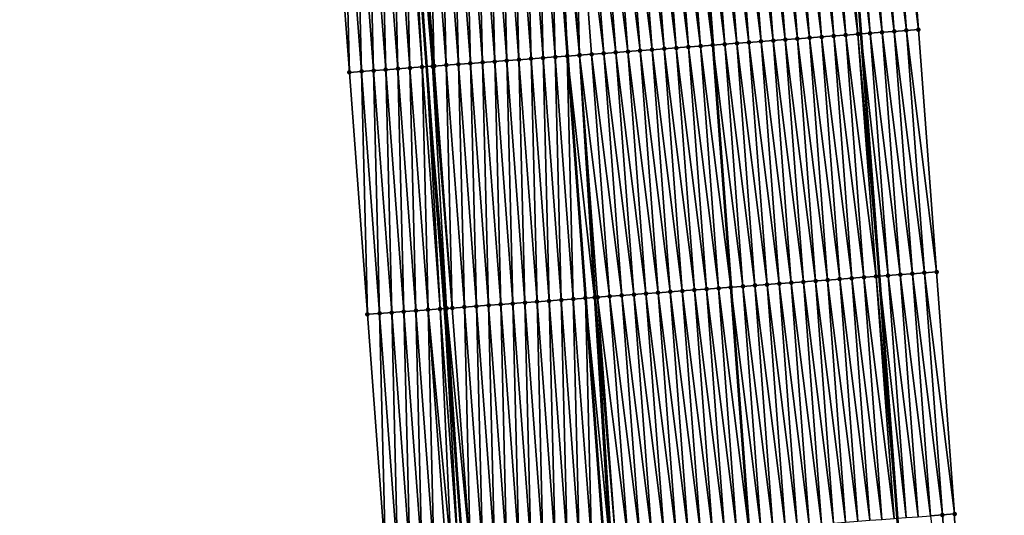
# Model space of a CAD drawing. Header units: feet. Extents: x 2010743 to 2022806, y 818705 to 837694.
# Tile 459 of 531: x 2011337 to 2011418, y 834993 to 835034. Entities that reach past the tile are written whole.
import ezdxf

# ---------------------------------------------------------------- set-up
doc = ezdxf.new("R2010")
doc.units = ezdxf.units.FT
doc.header["$MEASUREMENT"] = 0
for name, color, linetype, lineweight in [('EP_Travel Lane', 172, 'Continuous', 53), ('Road Shots', 141, 'Continuous', 100), ('STRIPING', 60, 'Continuous', 53)]:
    doc.layers.add(name, color=color, linetype=linetype, lineweight=lineweight)
doc.layers.add('I-77-MM17-21_NB-Surface-Border', color=7, linetype='Continuous')
doc.layers.add('I-77-MM17-21_NB-Surface-TIN', color=7, linetype='Continuous')

msp = doc.modelspace()

# ---------------------------------------------------------------- linework, layer by layer
at = {"layer": 'EP_Travel Lane'}
for points in [[(2011379.312, 835372.214, 318.371), (2011381.056, 835352.225, 318.031), (2011382.767, 835332.301, 317.694), (2011384.479, 835312.378, 317.312), (2011386.19, 835292.454, 316.967), (2011387.882, 835272.486, 316.613), (2011389.546, 835252.558, 316.264), (2011391.209, 835232.631, 315.902), (2011392.873, 835212.703, 315.569), (2011394.511, 835192.678, 315.213), (2011396.105, 835172.745, 314.846), (2011397.698, 835152.812, 314.476), (2011399.292, 835132.879, 314.135), (2011400.636, 835112.865, 313.791), (2011402.157, 835092.926, 313.419), (2011403.665, 835072.96, 313.042), (2011405.164, 835053.02, 312.71), (2011406.664, 835033.079, 312.361), (2011408.155, 835013.121, 312.006), (2011409.641, 834993.18, 311.649), (2011411.127, 834973.239, 311.263), (2011412.568, 834953.201, 310.905), (2011413.972, 834933.254, 310.525), (2011415.376, 834913.306, 310.196)], [(2011343.471, 835369.036, 318.673), (2011345.202, 835349.156, 318.333), (2011346.905, 835329.233, 317.953), (2011348.607, 835309.308, 317.598), (2011350.309, 835289.384, 317.24), (2011351.991, 835269.485, 316.885), (2011353.655, 835249.557, 316.548), (2011355.318, 835229.63, 316.166), (2011356.982, 835209.702, 315.817), (2011358.606, 835189.83, 315.464), (2011360.193, 835169.896, 315.119), (2011361.781, 835149.962, 314.759), (2011363.368, 835130.029, 314.388), (2011364.863, 835110.128, 314.021), (2011366.386, 835090.189, 313.681), (2011367.893, 835070.265, 313.337), (2011369.392, 835050.324, 312.984), (2011370.892, 835030.384, 312.62), (2011372.381, 835010.453, 312.287), (2011373.864, 834990.511, 311.941), (2011375.348, 834970.57, 311.56), (2011376.748, 834950.679, 311.193), (2011378.111, 834930.729, 310.823), (2011379.473, 834910.778, 310.478)]]:
    msp.add_polyline3d(points, dxfattribs=at)
at = {"layer": 'I-77-MM17-21_NB-Surface-Border', "color": 3, "linetype": 'Continuous', "lineweight": -3}
for points in [[(2011373.638, 834910.372, 310.299), (2011371.915, 834930.297, 310.642), (2011370.068, 834950.213, 310.995), (2011368.994, 834970.1, 311.378), (2011367.509, 834990.041, 311.738), (2011366.025, 835009.983, 312.086), (2011364.536, 835029.909, 312.431), (2011363.037, 835049.85, 312.781), (2011360.998, 835069.75, 313.11), (2011360.425, 835089.737, 313.503), (2011358.792, 835109.668, 313.849), (2011357.502, 835129.568, 314.203), (2011355.591, 835149.476, 314.562), (2011353.715, 835169.387, 314.903), (2011352.345, 835189.337, 315.276), (2011350.727, 835209.183, 315.635), (2011349.064, 835229.111, 315.98), (2011347.4, 835249.038, 316.356), (2011345.736, 835268.966, 316.708), (2011344.055, 835288.853, 317.055), (2011342.09, 835308.755, 317.397), (2011340.966, 835328.728, 317.775), (2011339.235, 835348.65, 318.143), (2011337.381, 835368.501, 318.484)], [(2011400.361, 835153.025, 314.383), (2011401.94, 835133.09, 314.039), (2011404.375, 835113.153, 313.643), (2011405.897, 835093.215, 313.262), (2011407.407, 835073.244, 312.898), (2011409.904, 835053.379, 312.512), (2011411.404, 835033.439, 312.17), (2011412.895, 835013.477, 311.815), (2011414.379, 834993.535, 311.467), (2011414.867, 834973.519, 311.119), (2011416.305, 834953.467, 310.75), (2011416.709, 834933.448, 310.428), (2011417.113, 834913.429, 310.133), (2011418.473, 834893.391, 309.778)]]:
    msp.add_polyline3d(points, dxfattribs=at)
at = {"layer": 'I-77-MM17-21_NB-Surface-TIN', "color": 128, "linetype": 'Continuous', "lineweight": -3}
for points in [[(2011402.429, 835032.759, 312.458), (2011400.93, 835052.699, 312.807), (2011399.933, 835052.624, 312.818)], [(2011403.426, 835032.834, 312.444), (2011401.927, 835052.775, 312.79), (2011400.93, 835052.699, 312.807)], [(2011402.429, 835032.759, 312.458), (2011403.426, 835032.834, 312.444), (2011400.93, 835052.699, 312.807)], [(2011404.424, 835032.909, 312.428), (2011402.924, 835052.85, 312.772), (2011401.927, 835052.775, 312.79)], [(2011403.426, 835032.834, 312.444), (2011404.424, 835032.909, 312.428), (2011401.927, 835052.775, 312.79)], [(2011405.421, 835032.985, 312.407), (2011403.921, 835052.925, 312.753), (2011402.924, 835052.85, 312.772)], [(2011404.424, 835032.909, 312.428), (2011405.421, 835032.985, 312.407), (2011402.924, 835052.85, 312.772)], [(2011406.418, 835033.06, 312.372), (2011404.918, 835053.001, 312.721), (2011403.921, 835052.925, 312.753)], [(2011405.421, 835032.985, 312.407), (2011406.418, 835033.06, 312.372), (2011403.921, 835052.925, 312.753)], [(2011404.918, 835053.001, 312.721), (2011406.664, 835033.079, 312.361), (2011405.164, 835053.02, 312.71)], [(2011406.418, 835033.06, 312.372), (2011406.664, 835033.079, 312.361), (2011404.918, 835053.001, 312.721)], [(2011407.415, 835033.136, 312.327), (2011405.915, 835053.077, 312.675), (2011405.164, 835053.02, 312.71)], [(2011407.415, 835033.136, 312.327), (2011405.164, 835053.02, 312.71), (2011406.664, 835033.079, 312.361)], [(2011408.412, 835033.211, 312.298), (2011406.913, 835053.152, 312.653), (2011405.915, 835053.077, 312.675)], [(2011407.415, 835033.136, 312.327), (2011408.412, 835033.211, 312.298), (2011405.915, 835053.077, 312.675)], [(2011409.409, 835033.287, 312.253), (2011407.91, 835053.228, 312.6), (2011406.913, 835053.152, 312.653)], [(2011408.412, 835033.211, 312.298), (2011409.409, 835033.287, 312.253), (2011406.913, 835053.152, 312.653)], [(2011410.406, 835033.363, 312.214), (2011408.907, 835053.304, 312.554), (2011407.91, 835053.228, 312.6)], [(2011409.409, 835033.287, 312.253), (2011410.406, 835033.363, 312.214), (2011407.91, 835053.228, 312.6)], [(2011411.404, 835033.439, 312.17), (2011409.904, 835053.379, 312.512), (2011408.907, 835053.304, 312.554)], [(2011410.406, 835033.363, 312.214), (2011411.404, 835033.439, 312.17), (2011408.907, 835053.304, 312.554)], [(2011391.461, 835031.931, 312.636), (2011389.961, 835051.871, 312.992), (2011388.964, 835051.796, 313.01)], [(2011392.458, 835032.006, 312.624), (2011390.958, 835051.947, 312.975), (2011389.961, 835051.871, 312.992)], [(2011391.461, 835031.931, 312.636), (2011392.458, 835032.006, 312.624), (2011389.961, 835051.871, 312.992)], [(2011393.455, 835032.081, 312.613), (2011391.955, 835052.022, 312.965), (2011390.958, 835051.947, 312.975)], [(2011392.458, 835032.006, 312.624), (2011393.455, 835032.081, 312.613), (2011390.958, 835051.947, 312.975)], [(2011394.452, 835032.156, 312.595), (2011392.952, 835052.097, 312.948), (2011391.955, 835052.022, 312.965)], [(2011393.455, 835032.081, 312.613), (2011394.452, 835032.156, 312.595), (2011391.955, 835052.022, 312.965)], [(2011392.952, 835052.097, 312.948), (2011394.467, 835032.157, 312.594), (2011392.968, 835052.098, 312.948)], [(2011394.452, 835032.156, 312.595), (2011394.467, 835032.157, 312.594), (2011392.952, 835052.097, 312.948)], [(2011395.449, 835032.232, 312.581), (2011393.95, 835052.172, 312.929), (2011392.968, 835052.098, 312.948)], [(2011395.449, 835032.232, 312.581), (2011392.968, 835052.098, 312.948), (2011394.467, 835032.157, 312.594)], [(2011396.446, 835032.307, 312.547), (2011394.947, 835052.248, 312.9), (2011393.95, 835052.172, 312.929)], [(2011395.449, 835032.232, 312.581), (2011396.446, 835032.307, 312.547), (2011393.95, 835052.172, 312.929)], [(2011397.443, 835032.383, 312.523), (2011395.944, 835052.323, 312.88), (2011394.947, 835052.248, 312.9)], [(2011396.446, 835032.307, 312.547), (2011397.443, 835032.383, 312.523), (2011394.947, 835052.248, 312.9)], [(2011398.441, 835032.458, 312.512), (2011396.941, 835052.398, 312.863), (2011395.944, 835052.323, 312.88)], [(2011397.443, 835032.383, 312.523), (2011398.441, 835032.458, 312.512), (2011395.944, 835052.323, 312.88)], [(2011399.438, 835032.533, 312.496), (2011397.938, 835052.474, 312.843), (2011396.941, 835052.398, 312.863)], [(2011398.441, 835032.458, 312.512), (2011399.438, 835032.533, 312.496), (2011396.941, 835052.398, 312.863)], [(2011400.435, 835032.608, 312.484), (2011398.935, 835052.549, 312.832), (2011397.938, 835052.474, 312.843)], [(2011399.438, 835032.533, 312.496), (2011400.435, 835032.608, 312.484), (2011397.938, 835052.474, 312.843)], [(2011401.432, 835032.684, 312.468), (2011399.933, 835052.624, 312.818), (2011398.935, 835052.549, 312.832)], [(2011400.435, 835032.608, 312.484), (2011401.432, 835032.684, 312.468), (2011398.935, 835052.549, 312.832)], [(2011401.432, 835032.684, 312.468), (2011402.429, 835032.759, 312.458), (2011399.933, 835052.624, 312.818)], [(2011379.494, 835031.029, 312.727), (2011378.992, 835051.044, 313.106), (2011377.995, 835050.97, 313.091)], [(2011380.492, 835031.104, 312.742), (2011379.989, 835051.119, 313.124), (2011378.992, 835051.044, 313.106)], [(2011379.494, 835031.029, 312.727), (2011380.492, 835031.104, 312.742), (2011378.992, 835051.044, 313.106)], [(2011381.489, 835031.179, 312.762), (2011380.986, 835051.194, 313.132), (2011379.989, 835051.119, 313.124)], [(2011380.492, 835031.104, 312.742), (2011381.489, 835031.179, 312.762), (2011379.989, 835051.119, 313.124)], [(2011381.617, 835051.241, 313.136), (2011380.986, 835051.194, 313.132), (2011382.486, 835031.253, 312.776)], [(2011382.481, 835031.253, 312.776), (2011382.486, 835031.253, 312.776), (2011380.986, 835051.194, 313.132)], [(2011381.489, 835031.179, 312.762), (2011382.481, 835031.253, 312.776), (2011380.986, 835051.194, 313.132)], [(2011383.483, 835031.328, 312.775), (2011381.659, 835051.244, 313.136), (2011381.617, 835051.241, 313.136)], [(2011383.483, 835031.328, 312.775), (2011381.617, 835051.241, 313.136), (2011382.486, 835031.253, 312.776)], [(2011383.483, 835031.328, 312.775), (2011381.984, 835051.269, 313.133), (2011381.659, 835051.244, 313.136)], [(2011383.498, 835031.329, 312.775), (2011382.981, 835051.344, 313.121), (2011381.984, 835051.269, 313.133)], [(2011383.483, 835031.328, 312.775), (2011383.498, 835031.329, 312.775), (2011381.984, 835051.269, 313.133)], [(2011385.478, 835031.479, 312.742), (2011383.978, 835051.419, 313.103), (2011382.981, 835051.344, 313.121)], [(2011383.498, 835031.329, 312.775), (2011384.48, 835031.404, 312.761), (2011382.981, 835051.344, 313.121)], [(2011384.48, 835031.404, 312.761), (2011385.478, 835031.479, 312.742), (2011382.981, 835051.344, 313.121)], [(2011386.475, 835031.554, 312.721), (2011384.975, 835051.495, 313.083), (2011383.978, 835051.419, 313.103)], [(2011385.478, 835031.479, 312.742), (2011386.475, 835031.554, 312.721), (2011383.978, 835051.419, 313.103)], [(2011387.472, 835031.63, 312.703), (2011385.972, 835051.57, 313.066), (2011384.975, 835051.495, 313.083)], [(2011386.475, 835031.554, 312.721), (2011387.472, 835031.63, 312.703), (2011384.975, 835051.495, 313.083)], [(2011388.469, 835031.705, 312.686), (2011386.969, 835051.645, 313.05), (2011385.972, 835051.57, 313.066)], [(2011387.472, 835031.63, 312.703), (2011388.469, 835031.705, 312.686), (2011385.972, 835051.57, 313.066)], [(2011389.466, 835031.78, 312.669), (2011387.967, 835051.721, 313.03), (2011386.969, 835051.645, 313.05)], [(2011388.469, 835031.705, 312.686), (2011389.466, 835031.78, 312.669), (2011386.969, 835051.645, 313.05)], [(2011390.463, 835031.855, 312.652), (2011388.964, 835051.796, 313.01), (2011387.967, 835051.721, 313.03)], [(2011389.466, 835031.78, 312.669), (2011390.463, 835031.855, 312.652), (2011387.967, 835051.721, 313.03)], [(2011390.463, 835031.855, 312.652), (2011391.461, 835031.931, 312.636), (2011388.964, 835051.796, 313.01)], [(2011368.525, 835030.207, 312.55), (2011368.023, 835050.222, 312.947), (2011367.026, 835050.148, 312.919)], [(2011369.522, 835030.282, 312.576), (2011369.02, 835050.297, 312.982), (2011368.023, 835050.222, 312.947)], [(2011368.525, 835030.207, 312.55), (2011369.522, 835030.282, 312.576), (2011368.023, 835050.222, 312.947)], [(2011370.52, 835030.356, 312.616), (2011369.392, 835050.324, 312.984), (2011369.02, 835050.297, 312.982)], [(2011369.522, 835030.282, 312.576), (2011370.52, 835030.356, 312.616), (2011369.02, 835050.297, 312.982)], [(2011369.7, 835050.348, 312.986), (2011369.392, 835050.324, 312.984), (2011370.892, 835030.384, 312.62)], [(2011370.52, 835030.356, 312.616), (2011370.892, 835030.384, 312.62), (2011369.392, 835050.324, 312.984)], [(2011371.392, 835030.422, 312.626), (2011370.017, 835050.371, 312.997), (2011369.7, 835050.348, 312.986)], [(2011371.392, 835030.422, 312.626), (2011369.7, 835050.348, 312.986), (2011370.892, 835030.384, 312.62)], [(2011371.517, 835030.431, 312.632), (2011371.014, 835050.446, 313.015), (2011370.017, 835050.371, 312.997)], [(2011371.392, 835030.422, 312.626), (2011371.517, 835030.431, 312.632), (2011370.017, 835050.371, 312.997)], [(2011372.514, 835030.505, 312.655), (2011372.012, 835050.521, 313.029), (2011371.014, 835050.446, 313.015)], [(2011371.517, 835030.431, 312.632), (2011372.514, 835030.505, 312.655), (2011371.014, 835050.446, 313.015)], [(2011373.511, 835030.58, 312.671), (2011373.009, 835050.595, 313.041), (2011372.012, 835050.521, 313.029)], [(2011372.514, 835030.505, 312.655), (2011373.511, 835030.58, 312.671), (2011372.012, 835050.521, 313.029)], [(2011374.508, 835030.655, 312.681), (2011374.006, 835050.67, 313.051), (2011373.009, 835050.595, 313.041)], [(2011373.511, 835030.58, 312.671), (2011374.508, 835030.655, 312.681), (2011373.009, 835050.595, 313.041)], [(2011375.506, 835030.73, 312.692), (2011375.003, 835050.745, 313.057), (2011374.006, 835050.67, 313.051)], [(2011374.508, 835030.655, 312.681), (2011375.506, 835030.73, 312.692), (2011374.006, 835050.67, 313.051)], [(2011376.503, 835030.805, 312.7), (2011376, 835050.82, 313.07), (2011375.003, 835050.745, 313.057)], [(2011375.506, 835030.73, 312.692), (2011376.503, 835030.805, 312.7), (2011375.003, 835050.745, 313.057)], [(2011377.5, 835030.88, 312.708), (2011376.998, 835050.895, 313.077), (2011376, 835050.82, 313.07)], [(2011376.503, 835030.805, 312.7), (2011377.5, 835030.88, 312.708), (2011376, 835050.82, 313.07)], [(2011378.497, 835030.954, 312.716), (2011377.995, 835050.97, 313.091), (2011376.998, 835050.895, 313.077)], [(2011377.5, 835030.88, 312.708), (2011378.497, 835030.954, 312.716), (2011376.998, 835050.895, 313.077)], [(2011378.497, 835030.954, 312.716), (2011379.494, 835031.029, 312.727), (2011377.995, 835050.97, 313.091)], [(2011364.536, 835029.909, 312.431), (2011364.034, 835049.924, 312.819), (2011363.037, 835049.85, 312.781)], [(2011365.534, 835029.984, 312.467), (2011365.031, 835049.999, 312.853), (2011364.034, 835049.924, 312.819)], [(2011364.536, 835029.909, 312.431), (2011365.534, 835029.984, 312.467), (2011364.034, 835049.924, 312.819)], [(2011366.531, 835030.058, 312.499), (2011366.028, 835050.073, 312.889), (2011365.031, 835049.999, 312.853)], [(2011365.534, 835029.984, 312.467), (2011366.531, 835030.058, 312.499), (2011365.031, 835049.999, 312.853)], [(2011367.528, 835030.133, 312.533), (2011367.026, 835050.148, 312.919), (2011366.028, 835050.073, 312.889)], [(2011366.531, 835030.058, 312.499), (2011367.528, 835030.133, 312.533), (2011366.028, 835050.073, 312.889)], [(2011367.528, 835030.133, 312.533), (2011368.525, 835030.207, 312.55), (2011367.026, 835050.148, 312.919)], [(2011409.903, 835013.252, 311.945), (2011408.412, 835033.211, 312.298), (2011407.415, 835033.136, 312.327)], [(2011410.9, 835013.327, 311.9), (2011409.409, 835033.287, 312.253), (2011408.412, 835033.211, 312.298)], [(2011409.903, 835013.252, 311.945), (2011410.9, 835013.327, 311.9), (2011408.412, 835033.211, 312.298)], [(2011411.898, 835013.402, 311.858), (2011410.406, 835033.363, 312.214), (2011409.409, 835033.287, 312.253)], [(2011410.9, 835013.327, 311.9), (2011411.898, 835013.402, 311.858), (2011409.409, 835033.287, 312.253)], [(2011412.895, 835013.477, 311.815), (2011411.404, 835033.439, 312.17), (2011410.406, 835033.363, 312.214)], [(2011411.898, 835013.402, 311.858), (2011412.895, 835013.477, 311.815), (2011410.406, 835033.363, 312.214)], [(2011398.934, 835012.432, 312.171), (2011397.443, 835032.383, 312.523), (2011396.446, 835032.307, 312.547)], [(2011399.931, 835012.506, 312.155), (2011398.441, 835032.458, 312.512), (2011397.443, 835032.383, 312.523)], [(2011398.934, 835012.432, 312.171), (2011399.931, 835012.506, 312.155), (2011397.443, 835032.383, 312.523)], [(2011400.928, 835012.581, 312.14), (2011399.438, 835032.533, 312.496), (2011398.441, 835032.458, 312.512)], [(2011399.931, 835012.506, 312.155), (2011400.928, 835012.581, 312.14), (2011398.441, 835032.458, 312.512)], [(2011401.926, 835012.655, 312.128), (2011400.435, 835032.608, 312.484), (2011399.438, 835032.533, 312.496)], [(2011400.928, 835012.581, 312.14), (2011401.926, 835012.655, 312.128), (2011399.438, 835032.533, 312.496)], [(2011402.923, 835012.73, 312.114), (2011401.432, 835032.684, 312.468), (2011400.435, 835032.608, 312.484)], [(2011401.926, 835012.655, 312.128), (2011402.923, 835012.73, 312.114), (2011400.435, 835032.608, 312.484)], [(2011403.92, 835012.804, 312.098), (2011402.429, 835032.759, 312.458), (2011401.432, 835032.684, 312.468)], [(2011402.923, 835012.73, 312.114), (2011403.92, 835012.804, 312.098), (2011401.432, 835032.684, 312.468)], [(2011404.917, 835012.879, 312.083), (2011403.426, 835032.834, 312.444), (2011402.429, 835032.759, 312.458)], [(2011403.92, 835012.804, 312.098), (2011404.917, 835012.879, 312.083), (2011402.429, 835032.759, 312.458)], [(2011405.914, 835012.953, 312.066), (2011404.424, 835032.909, 312.428), (2011403.426, 835032.834, 312.444)], [(2011404.917, 835012.879, 312.083), (2011405.914, 835012.953, 312.066), (2011403.426, 835032.834, 312.444)], [(2011406.912, 835013.028, 312.05), (2011405.421, 835032.985, 312.407), (2011404.424, 835032.909, 312.428)], [(2011405.914, 835012.953, 312.066), (2011406.912, 835013.028, 312.05), (2011404.424, 835032.909, 312.428)], [(2011407.909, 835013.103, 312.014), (2011406.418, 835033.06, 312.372), (2011405.421, 835032.985, 312.407)], [(2011406.912, 835013.028, 312.05), (2011407.909, 835013.103, 312.014), (2011405.421, 835032.985, 312.407)], [(2011406.418, 835033.06, 312.372), (2011408.155, 835013.121, 312.006), (2011406.664, 835033.079, 312.361)], [(2011407.909, 835013.103, 312.014), (2011408.155, 835013.121, 312.006), (2011406.418, 835033.06, 312.372)], [(2011408.906, 835013.177, 311.982), (2011407.415, 835033.136, 312.327), (2011406.664, 835033.079, 312.361)], [(2011408.906, 835013.177, 311.982), (2011406.664, 835033.079, 312.361), (2011408.155, 835013.121, 312.006)], [(2011408.906, 835013.177, 311.982), (2011409.903, 835013.252, 311.945), (2011407.415, 835033.136, 312.327)], [(2011388.962, 835011.686, 312.356), (2011387.472, 835031.63, 312.703), (2011386.475, 835031.554, 312.721)], [(2011389.959, 835011.76, 312.341), (2011388.469, 835031.705, 312.686), (2011387.472, 835031.63, 312.703)], [(2011388.962, 835011.686, 312.356), (2011389.959, 835011.76, 312.341), (2011387.472, 835031.63, 312.703)], [(2011390.956, 835011.835, 312.321), (2011389.466, 835031.78, 312.669), (2011388.469, 835031.705, 312.686)], [(2011389.959, 835011.76, 312.341), (2011390.956, 835011.835, 312.321), (2011388.469, 835031.705, 312.686)], [(2011391.953, 835011.91, 312.304), (2011390.463, 835031.855, 312.652), (2011389.466, 835031.78, 312.669)], [(2011390.956, 835011.835, 312.321), (2011391.953, 835011.91, 312.304), (2011389.466, 835031.78, 312.669)], [(2011392.951, 835011.984, 312.286), (2011391.461, 835031.931, 312.636), (2011390.463, 835031.855, 312.652)], [(2011391.953, 835011.91, 312.304), (2011392.951, 835011.984, 312.286), (2011390.463, 835031.855, 312.652)], [(2011393.948, 835012.059, 312.266), (2011392.458, 835032.006, 312.624), (2011391.461, 835031.931, 312.636)], [(2011392.951, 835011.984, 312.286), (2011393.948, 835012.059, 312.266), (2011391.461, 835031.931, 312.636)], [(2011394.945, 835012.133, 312.256), (2011393.455, 835032.081, 312.613), (2011392.458, 835032.006, 312.624)], [(2011393.948, 835012.059, 312.266), (2011394.945, 835012.133, 312.256), (2011392.458, 835032.006, 312.624)], [(2011395.942, 835012.208, 312.246), (2011394.452, 835032.156, 312.595), (2011393.455, 835032.081, 312.613)], [(2011394.945, 835012.133, 312.256), (2011395.942, 835012.208, 312.246), (2011393.455, 835032.081, 312.613)], [(2011394.452, 835032.156, 312.595), (2011395.957, 835012.209, 312.246), (2011394.467, 835032.157, 312.594)], [(2011395.942, 835012.208, 312.246), (2011395.957, 835012.209, 312.246), (2011394.452, 835032.156, 312.595)], [(2011396.939, 835012.282, 312.231), (2011395.449, 835032.232, 312.581), (2011394.467, 835032.157, 312.594)], [(2011396.939, 835012.282, 312.231), (2011394.467, 835032.157, 312.594), (2011395.957, 835012.209, 312.246)], [(2011397.937, 835012.357, 312.194), (2011396.446, 835032.307, 312.547), (2011395.449, 835032.232, 312.581)], [(2011396.939, 835012.282, 312.231), (2011397.937, 835012.357, 312.194), (2011395.449, 835032.232, 312.581)], [(2011397.937, 835012.357, 312.194), (2011398.934, 835012.432, 312.171), (2011396.446, 835032.307, 312.547)], [(2011376.995, 835010.795, 312.353), (2011376.503, 835030.805, 312.7), (2011375.506, 835030.73, 312.692)], [(2011377.992, 835010.869, 312.361), (2011377.5, 835030.88, 312.708), (2011376.503, 835030.805, 312.7)], [(2011376.995, 835010.795, 312.353), (2011377.992, 835010.869, 312.361), (2011376.503, 835030.805, 312.7)], [(2011378.989, 835010.943, 312.37), (2011378.497, 835030.954, 312.716), (2011377.5, 835030.88, 312.708)], [(2011377.992, 835010.869, 312.361), (2011378.989, 835010.943, 312.37), (2011377.5, 835030.88, 312.708)], [(2011379.987, 835011.017, 312.377), (2011379.494, 835031.029, 312.727), (2011378.497, 835030.954, 312.716)], [(2011378.989, 835010.943, 312.37), (2011379.987, 835011.017, 312.377), (2011378.497, 835030.954, 312.716)], [(2011380.984, 835011.091, 312.388), (2011380.492, 835031.104, 312.742), (2011379.494, 835031.029, 312.727)], [(2011379.987, 835011.017, 312.377), (2011380.984, 835011.091, 312.388), (2011379.494, 835031.029, 312.727)], [(2011381.981, 835011.165, 312.403), (2011381.489, 835031.179, 312.762), (2011380.492, 835031.104, 312.742)], [(2011380.984, 835011.091, 312.388), (2011381.981, 835011.165, 312.403), (2011380.492, 835031.104, 312.742)], [(2011382.978, 835011.239, 312.423), (2011382.481, 835031.253, 312.776), (2011381.489, 835031.179, 312.762)], [(2011381.981, 835011.165, 312.403), (2011382.978, 835011.239, 312.423), (2011381.489, 835031.179, 312.762)], [(2011382.481, 835031.253, 312.776), (2011383.976, 835011.313, 312.433), (2011382.486, 835031.253, 312.776)], [(2011382.978, 835011.239, 312.423), (2011383.976, 835011.313, 312.433), (2011382.481, 835031.253, 312.776)], [(2011384.732, 835011.37, 312.438), (2011383.483, 835031.328, 312.775), (2011382.486, 835031.253, 312.776)], [(2011384.732, 835011.37, 312.438), (2011382.486, 835031.253, 312.776), (2011383.976, 835011.313, 312.433)], [(2011384.973, 835011.388, 312.437), (2011383.498, 835031.329, 312.775), (2011383.483, 835031.328, 312.775)], [(2011384.732, 835011.37, 312.438), (2011384.812, 835011.376, 312.438), (2011383.483, 835031.328, 312.775)], [(2011384.812, 835011.376, 312.438), (2011384.973, 835011.388, 312.437), (2011383.483, 835031.328, 312.775)], [(2011385.97, 835011.462, 312.418), (2011384.48, 835031.404, 312.761), (2011383.498, 835031.329, 312.775)], [(2011384.973, 835011.388, 312.437), (2011385.97, 835011.462, 312.418), (2011383.498, 835031.329, 312.775)], [(2011386.967, 835011.537, 312.396), (2011385.478, 835031.479, 312.742), (2011384.48, 835031.404, 312.761)], [(2011385.97, 835011.462, 312.418), (2011386.967, 835011.537, 312.396), (2011384.48, 835031.404, 312.761)], [(2011387.965, 835011.611, 312.375), (2011386.475, 835031.554, 312.721), (2011385.478, 835031.479, 312.742)], [(2011386.967, 835011.537, 312.396), (2011387.965, 835011.611, 312.375), (2011385.478, 835031.479, 312.742)], [(2011387.965, 835011.611, 312.375), (2011388.962, 835011.686, 312.356), (2011386.475, 835031.554, 312.721)], [(2011366.025, 835009.983, 312.086), (2011365.534, 835029.984, 312.467), (2011364.536, 835029.909, 312.431)], [(2011367.022, 835010.057, 312.121), (2011366.531, 835030.058, 312.499), (2011365.534, 835029.984, 312.467)], [(2011366.025, 835009.983, 312.086), (2011367.022, 835010.057, 312.121), (2011365.534, 835029.984, 312.467)], [(2011368.019, 835010.13, 312.153), (2011367.528, 835030.133, 312.533), (2011366.531, 835030.058, 312.499)], [(2011367.022, 835010.057, 312.121), (2011368.019, 835010.13, 312.153), (2011366.531, 835030.058, 312.499)], [(2011369.017, 835010.204, 312.189), (2011368.525, 835030.207, 312.55), (2011367.528, 835030.133, 312.533)], [(2011368.019, 835010.13, 312.153), (2011369.017, 835010.204, 312.189), (2011367.528, 835030.133, 312.533)], [(2011370.014, 835010.278, 312.208), (2011369.522, 835030.282, 312.576), (2011368.525, 835030.207, 312.55)], [(2011369.017, 835010.204, 312.189), (2011370.014, 835010.278, 312.208), (2011368.525, 835030.207, 312.55)], [(2011371.011, 835010.352, 312.245), (2011370.52, 835030.356, 312.616), (2011369.522, 835030.282, 312.576)], [(2011370.014, 835010.278, 312.208), (2011371.011, 835010.352, 312.245), (2011369.522, 835030.282, 312.576)], [(2011372.009, 835010.425, 312.285), (2011370.892, 835030.384, 312.62), (2011370.52, 835030.356, 312.616)], [(2011371.011, 835010.352, 312.245), (2011372.009, 835010.425, 312.285), (2011370.52, 835030.356, 312.616)], [(2011372.545, 835010.465, 312.287), (2011371.392, 835030.422, 312.626), (2011370.892, 835030.384, 312.62)], [(2011372.545, 835010.465, 312.287), (2011370.892, 835030.384, 312.62), (2011372.381, 835010.453, 312.287)], [(2011372.009, 835010.425, 312.285), (2011372.381, 835010.453, 312.287), (2011370.892, 835030.384, 312.62)], [(2011373.006, 835010.499, 312.303), (2011371.517, 835030.431, 312.632), (2011371.392, 835030.422, 312.626)], [(2011372.545, 835010.465, 312.287), (2011373.006, 835010.499, 312.303), (2011371.392, 835030.422, 312.626)], [(2011373.006, 835010.499, 312.303), (2011372.514, 835030.505, 312.655), (2011371.517, 835030.431, 312.632)], [(2011374.003, 835010.573, 312.318), (2011373.511, 835030.58, 312.671), (2011372.514, 835030.505, 312.655)], [(2011373.006, 835010.499, 312.303), (2011374.003, 835010.573, 312.318), (2011372.514, 835030.505, 312.655)], [(2011375, 835010.647, 312.335), (2011374.508, 835030.655, 312.681), (2011373.511, 835030.58, 312.671)], [(2011374.003, 835010.573, 312.318), (2011375, 835010.647, 312.335), (2011373.511, 835030.58, 312.671)], [(2011375.998, 835010.721, 312.345), (2011375.506, 835030.73, 312.692), (2011374.508, 835030.655, 312.681)], [(2011375, 835010.647, 312.335), (2011375.998, 835010.721, 312.345), (2011374.508, 835030.655, 312.681)], [(2011375.998, 835010.721, 312.345), (2011376.995, 835010.795, 312.353), (2011375.506, 835030.73, 312.692)], [(2011407.399, 834993.012, 311.708), (2011405.914, 835012.953, 312.066), (2011404.917, 835012.879, 312.083)], [(2011408.396, 834993.086, 311.69), (2011406.912, 835013.028, 312.05), (2011405.914, 835012.953, 312.066)], [(2011407.399, 834993.012, 311.708), (2011408.396, 834993.086, 311.69), (2011405.914, 835012.953, 312.066)], [(2011409.393, 834993.161, 311.659), (2011407.909, 835013.103, 312.014), (2011406.912, 835013.028, 312.05)], [(2011408.396, 834993.086, 311.69), (2011409.393, 834993.161, 311.659), (2011406.912, 835013.028, 312.05)], [(2011407.909, 835013.103, 312.014), (2011409.641, 834993.18, 311.649), (2011408.155, 835013.121, 312.006)], [(2011409.393, 834993.161, 311.659), (2011409.641, 834993.18, 311.649), (2011407.909, 835013.103, 312.014)], [(2011410.391, 834993.236, 311.621), (2011408.906, 835013.177, 311.982), (2011408.155, 835013.121, 312.006)], [(2011410.391, 834993.236, 311.621), (2011408.155, 835013.121, 312.006), (2011409.641, 834993.18, 311.649)], [(2011411.388, 834993.311, 311.582), (2011409.903, 835013.252, 311.945), (2011408.906, 835013.177, 311.982)], [(2011410.391, 834993.236, 311.621), (2011411.388, 834993.311, 311.582), (2011408.906, 835013.177, 311.982)], [(2011412.385, 834993.386, 311.544), (2011410.9, 835013.327, 311.9), (2011409.903, 835013.252, 311.945)], [(2011411.388, 834993.311, 311.582), (2011412.385, 834993.386, 311.544), (2011409.903, 835013.252, 311.945)], [(2011413.382, 834993.461, 311.508), (2011411.898, 835013.402, 311.858), (2011410.9, 835013.327, 311.9)], [(2011412.385, 834993.386, 311.544), (2011413.382, 834993.461, 311.508), (2011410.9, 835013.327, 311.9)], [(2011414.379, 834993.535, 311.467), (2011412.895, 835013.477, 311.815), (2011411.898, 835013.402, 311.858)], [(2011413.382, 834993.461, 311.508), (2011414.379, 834993.535, 311.467), (2011411.898, 835013.402, 311.858)], [(2011396.43, 834992.192, 311.89), (2011394.945, 835012.133, 312.256), (2011393.948, 835012.059, 312.266)], [(2011397.427, 834992.266, 311.878), (2011395.942, 835012.208, 312.246), (2011394.945, 835012.133, 312.256)], [(2011396.43, 834992.192, 311.89), (2011397.427, 834992.266, 311.878), (2011394.945, 835012.133, 312.256)], [(2011395.942, 835012.208, 312.246), (2011397.442, 834992.267, 311.877), (2011395.957, 835012.209, 312.246)], [(2011397.427, 834992.266, 311.878), (2011397.442, 834992.267, 311.877), (2011395.942, 835012.208, 312.246)], [(2011398.424, 834992.341, 311.868), (2011396.939, 835012.282, 312.231), (2011395.957, 835012.209, 312.246)], [(2011398.424, 834992.341, 311.868), (2011395.957, 835012.209, 312.246), (2011397.442, 834992.267, 311.877)], [(2011399.421, 834992.415, 311.838), (2011397.937, 835012.357, 312.194), (2011396.939, 835012.282, 312.231)], [(2011398.424, 834992.341, 311.868), (2011399.421, 834992.415, 311.838), (2011396.939, 835012.282, 312.231)], [(2011400.418, 834992.49, 311.816), (2011398.934, 835012.432, 312.171), (2011397.937, 835012.357, 312.194)], [(2011399.421, 834992.415, 311.838), (2011400.418, 834992.49, 311.816), (2011397.937, 835012.357, 312.194)], [(2011401.416, 834992.564, 311.801), (2011399.931, 835012.506, 312.155), (2011398.934, 835012.432, 312.171)], [(2011400.418, 834992.49, 311.816), (2011401.416, 834992.564, 311.801), (2011398.934, 835012.432, 312.171)], [(2011402.413, 834992.639, 311.784), (2011400.928, 835012.581, 312.14), (2011399.931, 835012.506, 312.155)], [(2011401.416, 834992.564, 311.801), (2011402.413, 834992.639, 311.784), (2011399.931, 835012.506, 312.155)], [(2011403.41, 834992.713, 311.771), (2011401.926, 835012.655, 312.128), (2011400.928, 835012.581, 312.14)], [(2011402.413, 834992.639, 311.784), (2011403.41, 834992.713, 311.771), (2011400.928, 835012.581, 312.14)], [(2011404.407, 834992.788, 311.759), (2011402.923, 835012.73, 312.114), (2011401.926, 835012.655, 312.128)], [(2011403.41, 834992.713, 311.771), (2011404.407, 834992.788, 311.759), (2011401.926, 835012.655, 312.128)], [(2011405.405, 834992.862, 311.743), (2011403.92, 835012.804, 312.098), (2011402.923, 835012.73, 312.114)], [(2011404.407, 834992.788, 311.759), (2011405.405, 834992.862, 311.743), (2011402.923, 835012.73, 312.114)], [(2011406.402, 834992.937, 311.725), (2011404.917, 835012.879, 312.083), (2011403.92, 835012.804, 312.098)], [(2011405.405, 834992.862, 311.743), (2011406.402, 834992.937, 311.725), (2011403.92, 835012.804, 312.098)], [(2011406.402, 834992.937, 311.725), (2011407.399, 834993.012, 311.708), (2011404.917, 835012.879, 312.083)], [(2011384.463, 834991.298, 312.055), (2011383.976, 835011.313, 312.433), (2011382.978, 835011.239, 312.423)], [(2011385.964, 834991.409, 312.068), (2011384.732, 835011.37, 312.438), (2011383.976, 835011.313, 312.433)], [(2011385.964, 834991.409, 312.068), (2011383.976, 835011.313, 312.433), (2011385.46, 834991.372, 312.063)], [(2011384.463, 834991.298, 312.055), (2011385.46, 834991.372, 312.063), (2011383.976, 835011.313, 312.433)], [(2011386.09, 834991.419, 312.068), (2011384.812, 835011.376, 312.438), (2011384.732, 835011.37, 312.438)], [(2011385.964, 834991.409, 312.068), (2011386.09, 834991.419, 312.068), (2011384.732, 835011.37, 312.438)], [(2011386.457, 834991.446, 312.063), (2011384.973, 835011.388, 312.437), (2011384.812, 835011.376, 312.438)], [(2011386.09, 834991.419, 312.068), (2011386.457, 834991.446, 312.063), (2011384.812, 835011.376, 312.438)], [(2011387.455, 834991.521, 312.045), (2011385.97, 835011.462, 312.418), (2011384.973, 835011.388, 312.437)], [(2011386.457, 834991.446, 312.063), (2011387.455, 834991.521, 312.045), (2011384.973, 835011.388, 312.437)], [(2011388.452, 834991.595, 312.024), (2011386.967, 835011.537, 312.396), (2011385.97, 835011.462, 312.418)], [(2011387.455, 834991.521, 312.045), (2011388.452, 834991.595, 312.024), (2011385.97, 835011.462, 312.418)], [(2011389.449, 834991.67, 312.003), (2011387.965, 835011.611, 312.375), (2011386.967, 835011.537, 312.396)], [(2011388.452, 834991.595, 312.024), (2011389.449, 834991.67, 312.003), (2011386.967, 835011.537, 312.396)], [(2011390.446, 834991.744, 311.986), (2011388.962, 835011.686, 312.356), (2011387.965, 835011.611, 312.375)], [(2011389.449, 834991.67, 312.003), (2011390.446, 834991.744, 311.986), (2011387.965, 835011.611, 312.375)], [(2011391.444, 834991.819, 311.972), (2011389.959, 835011.76, 312.341), (2011388.962, 835011.686, 312.356)], [(2011390.446, 834991.744, 311.986), (2011391.444, 834991.819, 311.972), (2011388.962, 835011.686, 312.356)], [(2011392.441, 834991.894, 311.954), (2011390.956, 835011.835, 312.321), (2011389.959, 835011.76, 312.341)], [(2011391.444, 834991.819, 311.972), (2011392.441, 834991.894, 311.954), (2011389.959, 835011.76, 312.341)], [(2011393.438, 834991.968, 311.937), (2011391.953, 835011.91, 312.304), (2011390.956, 835011.835, 312.321)], [(2011392.441, 834991.894, 311.954), (2011393.438, 834991.968, 311.937), (2011390.956, 835011.835, 312.321)], [(2011394.435, 834992.043, 311.922), (2011392.951, 835011.984, 312.286), (2011391.953, 835011.91, 312.304)], [(2011393.438, 834991.968, 311.937), (2011394.435, 834992.043, 311.922), (2011391.953, 835011.91, 312.304)], [(2011395.432, 834992.117, 311.907), (2011393.948, 835012.059, 312.266), (2011392.951, 835011.984, 312.286)], [(2011394.435, 834992.043, 311.922), (2011395.432, 834992.117, 311.907), (2011392.951, 835011.984, 312.286)], [(2011395.432, 834992.117, 311.907), (2011396.43, 834992.192, 311.89), (2011393.948, 835012.059, 312.266)], [(2011374.49, 834990.557, 311.953), (2011373.006, 835010.499, 312.303), (2011372.545, 835010.465, 312.287)], [(2011374.49, 834990.557, 311.953), (2011374.003, 835010.573, 312.318), (2011373.006, 835010.499, 312.303)], [(2011375.488, 834990.631, 311.965), (2011375, 835010.647, 312.335), (2011374.003, 835010.573, 312.318)], [(2011374.49, 834990.557, 311.953), (2011375.488, 834990.631, 311.965), (2011374.003, 835010.573, 312.318)], [(2011376.485, 834990.705, 311.973), (2011375.998, 835010.721, 312.345), (2011375, 835010.647, 312.335)], [(2011375.488, 834990.631, 311.965), (2011376.485, 834990.705, 311.973), (2011375, 835010.647, 312.335)], [(2011377.482, 834990.779, 311.979), (2011376.995, 835010.795, 312.353), (2011375.998, 835010.721, 312.345)], [(2011376.485, 834990.705, 311.973), (2011377.482, 834990.779, 311.979), (2011375.998, 835010.721, 312.345)], [(2011378.479, 834990.854, 311.988), (2011377.992, 835010.869, 312.361), (2011376.995, 835010.795, 312.353)], [(2011377.482, 834990.779, 311.979), (2011378.479, 834990.854, 311.988), (2011376.995, 835010.795, 312.353)], [(2011379.477, 834990.928, 311.994), (2011378.989, 835010.943, 312.37), (2011377.992, 835010.869, 312.361)], [(2011378.479, 834990.854, 311.988), (2011379.477, 834990.928, 311.994), (2011377.992, 835010.869, 312.361)], [(2011380.474, 834991.002, 312.002), (2011379.987, 835011.017, 312.377), (2011378.989, 835010.943, 312.37)], [(2011379.477, 834990.928, 311.994), (2011380.474, 834991.002, 312.002), (2011378.989, 835010.943, 312.37)], [(2011381.471, 834991.076, 312.011), (2011380.984, 835011.091, 312.388), (2011379.987, 835011.017, 312.377)], [(2011380.474, 834991.002, 312.002), (2011381.471, 834991.076, 312.011), (2011379.987, 835011.017, 312.377)], [(2011382.468, 834991.15, 312.021), (2011381.981, 835011.165, 312.403), (2011380.984, 835011.091, 312.388)], [(2011381.471, 834991.076, 312.011), (2011382.468, 834991.15, 312.021), (2011380.984, 835011.091, 312.388)], [(2011383.466, 834991.224, 312.036), (2011382.978, 835011.239, 312.423), (2011381.981, 835011.165, 312.403)], [(2011382.468, 834991.15, 312.021), (2011383.466, 834991.224, 312.036), (2011381.981, 835011.165, 312.403)], [(2011383.466, 834991.224, 312.036), (2011384.463, 834991.298, 312.055), (2011382.978, 835011.239, 312.423)], [(2011367.509, 834990.041, 311.738), (2011367.022, 835010.057, 312.121), (2011366.025, 835009.983, 312.086)], [(2011368.507, 834990.115, 311.775), (2011368.019, 835010.13, 312.153), (2011367.022, 835010.057, 312.121)], [(2011367.509, 834990.041, 311.738), (2011368.507, 834990.115, 311.775), (2011367.022, 835010.057, 312.121)], [(2011369.504, 834990.189, 311.809), (2011369.017, 835010.204, 312.189), (2011368.019, 835010.13, 312.153)], [(2011368.507, 834990.115, 311.775), (2011369.504, 834990.189, 311.809), (2011368.019, 835010.13, 312.153)], [(2011370.501, 834990.262, 311.847), (2011370.014, 835010.278, 312.208), (2011369.017, 835010.204, 312.189)], [(2011369.504, 834990.189, 311.809), (2011370.501, 834990.262, 311.847), (2011369.017, 835010.204, 312.189)], [(2011371.499, 834990.336, 311.865), (2011371.011, 835010.352, 312.245), (2011370.014, 835010.278, 312.208)], [(2011370.501, 834990.262, 311.847), (2011371.499, 834990.336, 311.865), (2011370.014, 835010.278, 312.208)], [(2011372.918, 834990.441, 311.925), (2011372.009, 835010.425, 312.285), (2011371.011, 835010.352, 312.245)], [(2011371.499, 834990.336, 311.865), (2011372.496, 834990.41, 311.899), (2011371.011, 835010.352, 312.245)], [(2011372.496, 834990.41, 311.899), (2011372.918, 834990.441, 311.925), (2011371.011, 835010.352, 312.245)], [(2011373.493, 834990.483, 311.934), (2011372.381, 835010.453, 312.287), (2011372.009, 835010.425, 312.285)], [(2011372.918, 834990.441, 311.925), (2011373.493, 834990.483, 311.934), (2011372.009, 835010.425, 312.285)], [(2011372.545, 835010.465, 312.287), (2011372.381, 835010.453, 312.287), (2011373.864, 834990.511, 311.941)], [(2011373.493, 834990.483, 311.934), (2011373.864, 834990.511, 311.941), (2011372.381, 835010.453, 312.287)], [(2011374.49, 834990.557, 311.953), (2011372.545, 835010.465, 312.287), (2011373.864, 834990.511, 311.941)], [(2011414.867, 834973.519, 311.119), (2011413.382, 834993.461, 311.508), (2011412.385, 834993.386, 311.544)], [(2011414.867, 834973.519, 311.119), (2011414.379, 834993.535, 311.467), (2011413.382, 834993.461, 311.508)]]:
    msp.add_3dface(points, dxfattribs=at)
at = {"layer": 'Road Shots', "lineweight": 100}
for p in [(2011408.412, 835033.211, 312.298), (2011409.409, 835033.287, 312.253), (2011410.406, 835033.363, 312.214), (2011411.404, 835033.439, 312.17), (2011397.443, 835032.383, 312.523), (2011398.441, 835032.458, 312.512), (2011399.438, 835032.533, 312.496), (2011400.435, 835032.608, 312.484), (2011401.432, 835032.684, 312.468), (2011402.429, 835032.759, 312.458), (2011403.426, 835032.834, 312.444), (2011404.424, 835032.909, 312.428), (2011405.421, 835032.985, 312.407), (2011406.418, 835033.06, 312.372), (2011407.415, 835033.136, 312.327), (2011387.472, 835031.63, 312.703), (2011388.469, 835031.705, 312.686), (2011389.466, 835031.78, 312.669), (2011390.463, 835031.855, 312.652), (2011391.461, 835031.931, 312.636), (2011392.458, 835032.006, 312.624), (2011393.455, 835032.081, 312.613), (2011394.452, 835032.156, 312.595), (2011395.449, 835032.232, 312.581), (2011396.446, 835032.307, 312.547), (2011376.503, 835030.805, 312.7), (2011377.5, 835030.88, 312.708), (2011378.497, 835030.954, 312.716), (2011379.494, 835031.029, 312.727), (2011380.492, 835031.104, 312.742), (2011381.489, 835031.179, 312.762), (2011382.481, 835031.253, 312.776), (2011382.486, 835031.253, 312.776), (2011383.483, 835031.328, 312.775), (2011383.498, 835031.329, 312.775), (2011384.48, 835031.404, 312.761), (2011385.478, 835031.479, 312.742), (2011386.475, 835031.554, 312.721), (2011365.534, 835029.984, 312.467), (2011366.531, 835030.058, 312.499), (2011367.528, 835030.133, 312.533), (2011368.525, 835030.207, 312.55), (2011369.522, 835030.282, 312.576), (2011370.52, 835030.356, 312.616), (2011371.392, 835030.422, 312.626), (2011371.517, 835030.431, 312.632), (2011372.514, 835030.505, 312.655), (2011373.511, 835030.58, 312.671), (2011374.508, 835030.655, 312.681), (2011375.506, 835030.73, 312.692), (2011364.536, 835029.909, 312.431), (2011405.914, 835012.953, 312.066), (2011406.912, 835013.028, 312.05), (2011407.909, 835013.103, 312.014), (2011408.906, 835013.177, 311.982), (2011409.903, 835013.252, 311.945), (2011410.9, 835013.327, 311.9), (2011411.898, 835013.402, 311.858), (2011412.895, 835013.477, 311.815), (2011394.945, 835012.133, 312.256), (2011395.942, 835012.208, 312.246), (2011396.939, 835012.282, 312.231), (2011397.937, 835012.357, 312.194), (2011398.934, 835012.432, 312.171), (2011399.931, 835012.506, 312.155), (2011400.928, 835012.581, 312.14), (2011401.926, 835012.655, 312.128), (2011402.923, 835012.73, 312.114), (2011403.92, 835012.804, 312.098), (2011404.917, 835012.879, 312.083), (2011383.976, 835011.313, 312.433), (2011384.732, 835011.37, 312.438), (2011384.812, 835011.376, 312.438), (2011384.973, 835011.388, 312.437), (2011385.97, 835011.462, 312.418), (2011386.967, 835011.537, 312.396), (2011387.965, 835011.611, 312.375), (2011388.962, 835011.686, 312.356), (2011389.959, 835011.76, 312.341), (2011390.956, 835011.835, 312.321), (2011391.953, 835011.91, 312.304), (2011392.951, 835011.984, 312.286), (2011393.948, 835012.059, 312.266), (2011373.006, 835010.499, 312.303), (2011374.003, 835010.573, 312.318), (2011375, 835010.647, 312.335), (2011375.998, 835010.721, 312.345), (2011376.995, 835010.795, 312.353), (2011377.992, 835010.869, 312.361), (2011378.989, 835010.943, 312.37), (2011379.987, 835011.017, 312.377), (2011380.984, 835011.091, 312.388), (2011381.981, 835011.165, 312.403), (2011382.978, 835011.239, 312.423), (2011366.025, 835009.983, 312.086), (2011367.022, 835010.057, 312.121), (2011368.019, 835010.13, 312.153), (2011369.017, 835010.204, 312.189), (2011370.014, 835010.278, 312.208), (2011371.011, 835010.352, 312.245), (2011372.009, 835010.425, 312.285), (2011372.545, 835010.465, 312.287), (2011413.382, 834993.461, 311.508), (2011414.379, 834993.535, 311.467)]:
    msp.add_point(p, dxfattribs=at)
at = {"layer": 'STRIPING'}
for points in [[(2011367.114, 835371.13, 318.596), (2011368.851, 835351.178, 318.26), (2011370.553, 835331.254, 317.897), (2011372.255, 835311.33, 317.535), (2011373.957, 835291.405, 317.184), (2011375.643, 835271.46, 316.824), (2011377.307, 835251.533, 316.463), (2011378.97, 835231.606, 316.097), (2011380.634, 835211.678, 315.765), (2011382.265, 835191.705, 315.415), (2011383.853, 835171.771, 315.061), (2011385.44, 835151.837, 314.713), (2011387.027, 835131.904, 314.35), (2011388.438, 835111.93, 313.975), (2011389.961, 835091.991, 313.62), (2011391.469, 835072.039, 313.284), (2011392.968, 835052.098, 312.948), (2011394.467, 835032.157, 312.594), (2011395.957, 835012.209, 312.246), (2011397.442, 834992.267, 311.877), (2011398.928, 834972.325, 311.551), (2011400.361, 834952.339, 311.163), (2011401.762, 834932.392, 310.748), (2011403.163, 834912.444, 310.41)], [(2011355.15, 835370.068, 318.802), (2011356.884, 835350.152, 318.461), (2011358.586, 835330.228, 318.087), (2011360.288, 835310.304, 317.734), (2011361.991, 835290.38, 317.375), (2011363.674, 835270.458, 317.021), (2011365.338, 835250.53, 316.673), (2011367.002, 835230.603, 316.298), (2011368.665, 835210.675, 315.965), (2011370.289, 835190.753, 315.611), (2011371.868, 835170.818, 315.255), (2011373.447, 835150.884, 314.908), (2011375.026, 835130.949, 314.546), (2011376.457, 835111.011, 314.167), (2011377.98, 835091.072, 313.818), (2011379.487, 835071.134, 313.486), (2011380.986, 835051.194, 313.132), (2011382.486, 835031.253, 312.776), (2011383.976, 835011.313, 312.433), (2011385.46, 834991.372, 312.063), (2011386.945, 834971.43, 311.712), (2011388.374, 834951.493, 311.354), (2011389.776, 834931.546, 310.938), (2011391.178, 834911.598, 310.599)]]:
    msp.add_polyline3d(points, dxfattribs=at)

doc.saveas('drawing.dxf')
